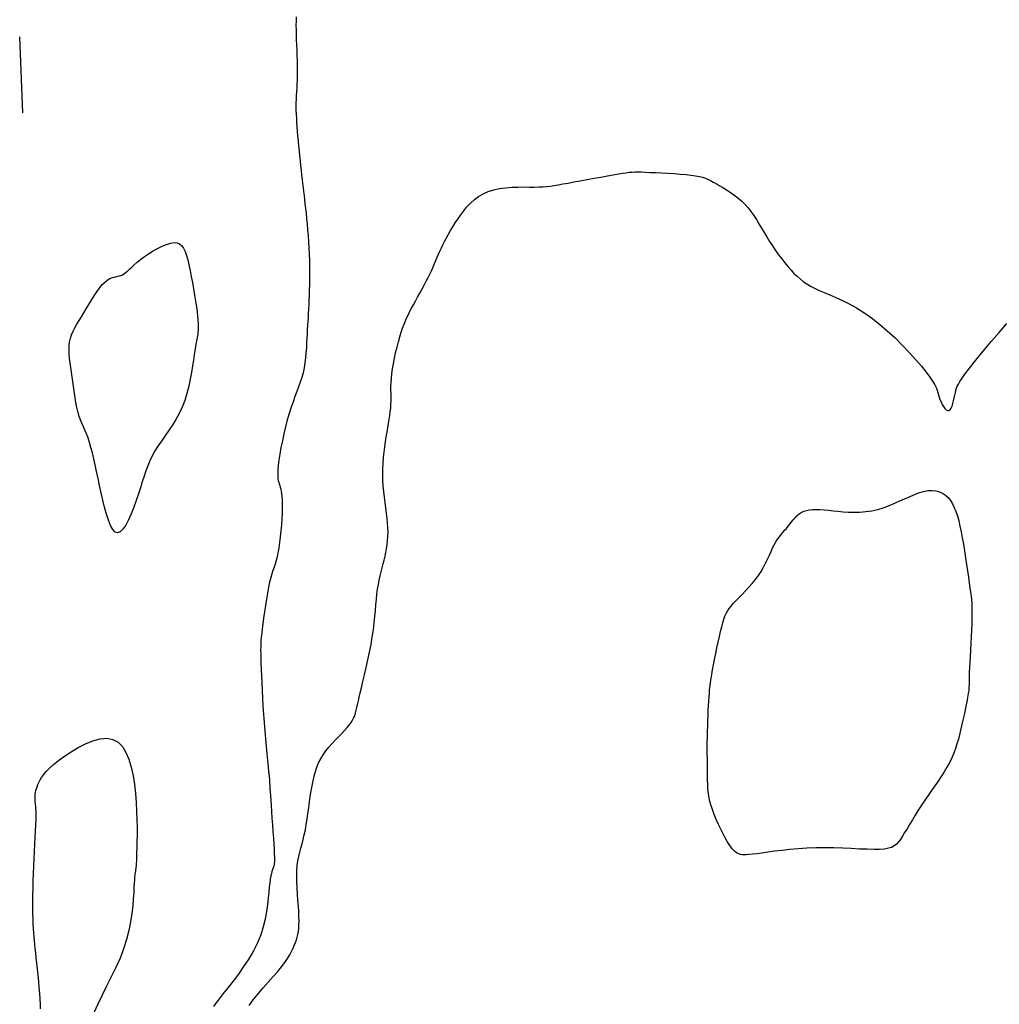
# Model space of a CAD drawing. Header units: millimetres. Extents: x 32690613 to 32693367, y 5343692 to 5344708.
# Tile 347 of 656: x 32692859 to 32692872, y 5343865 to 5343878. Entities that reach past the tile are written whole.
import ezdxf

# ---------------------------------------------------------------- set-up
doc = ezdxf.new("R2010")
doc.units = ezdxf.units.MM
doc.header["$LTSCALE"] = 20
doc.layers.add('02-DGM_HL_493.00', color=102, linetype='Continuous')
doc.layers.add('02-DGM_HL_493.50', color=112, linetype='Continuous')

msp = doc.modelspace()

# ---------------------------------------------------------------- linework, layer by layer
at = {"layer": '02-DGM_HL_493.00', "elevation": 493, "flags": 128}
for points in [[(32692862.805, 5343878.06), (32692862.803, 5343878.006), (32692862.802, 5343877.951), (32692862.803, 5343877.892), (32692862.804, 5343877.829), (32692862.806, 5343877.763), (32692862.808, 5343877.694), (32692862.811, 5343877.624), (32692862.814, 5343877.554), (32692862.816, 5343877.485), (32692862.817, 5343877.417), (32692862.818, 5343877.353), (32692862.817, 5343877.292), (32692862.816, 5343877.235), (32692862.813, 5343877.181), (32692862.811, 5343877.129), (32692862.808, 5343877.079), (32692862.805, 5343877.03), (32692862.803, 5343876.981), (32692862.802, 5343876.933), (32692862.802, 5343876.883), (32692862.802, 5343876.833), (32692862.804, 5343876.782), (32692862.807, 5343876.729), (32692862.81, 5343876.675), (32692862.814, 5343876.619), (32692862.819, 5343876.56), (32692862.824, 5343876.499), (32692862.83, 5343876.436), (32692862.836, 5343876.37), (32692862.842, 5343876.304), (32692862.849, 5343876.237), (32692862.856, 5343876.17), (32692862.863, 5343876.105), (32692862.869, 5343876.043), (32692862.876, 5343875.983), (32692862.883, 5343875.927), (32692862.889, 5343875.873), (32692862.895, 5343875.821), (32692862.901, 5343875.77), (32692862.908, 5343875.718), (32692862.914, 5343875.665), (32692862.92, 5343875.608), (32692862.927, 5343875.548), (32692862.934, 5343875.484), (32692862.941, 5343875.415), (32692862.949, 5343875.342), (32692862.955, 5343875.267), (32692862.962, 5343875.188), (32692862.967, 5343875.108), (32692862.972, 5343875.027), (32692862.976, 5343874.945), (32692862.979, 5343874.863), (32692862.98, 5343874.782), (32692862.981, 5343874.701), (32692862.98, 5343874.623), (32692862.979, 5343874.547), (32692862.977, 5343874.474), (32692862.975, 5343874.405), (32692862.972, 5343874.34), (32692862.97, 5343874.279), (32692862.966, 5343874.223), (32692862.963, 5343874.169), (32692862.96, 5343874.117), (32692862.956, 5343874.066), (32692862.953, 5343874.014), (32692862.95, 5343873.96), (32692862.947, 5343873.904), (32692862.944, 5343873.845), (32692862.941, 5343873.783), (32692862.938, 5343873.719), (32692862.933, 5343873.653), (32692862.927, 5343873.586), (32692862.919, 5343873.52), (32692862.908, 5343873.454), (32692862.895, 5343873.39), (32692862.878, 5343873.328), (32692862.859, 5343873.267), (32692862.837, 5343873.206), (32692862.814, 5343873.143), (32692862.789, 5343873.078), (32692862.764, 5343873.01), (32692862.738, 5343872.937), (32692862.713, 5343872.858), (32692862.688, 5343872.773), (32692862.665, 5343872.683), (32692862.643, 5343872.59), (32692862.623, 5343872.498), (32692862.605, 5343872.408), (32692862.59, 5343872.323), (32692862.578, 5343872.245), (32692862.569, 5343872.177), (32692862.564, 5343872.12), (32692862.562, 5343872.073), (32692862.563, 5343872.035), (32692862.566, 5343872.003), (32692862.57, 5343871.976), (32692862.576, 5343871.954), (32692862.583, 5343871.932), (32692862.59, 5343871.911), (32692862.596, 5343871.889), (32692862.603, 5343871.864), (32692862.609, 5343871.836), (32692862.614, 5343871.804), (32692862.618, 5343871.766), (32692862.62, 5343871.723), (32692862.622, 5343871.672), (32692862.621, 5343871.614), (32692862.619, 5343871.547), (32692862.616, 5343871.474), (32692862.611, 5343871.397), (32692862.604, 5343871.318), (32692862.596, 5343871.239), (32692862.587, 5343871.163), (32692862.577, 5343871.092), (32692862.565, 5343871.028), (32692862.553, 5343870.973), (32692862.541, 5343870.925), (32692862.528, 5343870.881), (32692862.514, 5343870.839), (32692862.5, 5343870.797), (32692862.485, 5343870.752), (32692862.471, 5343870.702), (32692862.456, 5343870.644), (32692862.442, 5343870.576), (32692862.428, 5343870.5), (32692862.414, 5343870.419), (32692862.401, 5343870.336), (32692862.388, 5343870.253), (32692862.377, 5343870.172), (32692862.367, 5343870.097), (32692862.359, 5343870.029), (32692862.352, 5343869.972), (32692862.347, 5343869.922), (32692862.343, 5343869.877), (32692862.34, 5343869.836), (32692862.339, 5343869.794), (32692862.338, 5343869.749), (32692862.339, 5343869.7), (32692862.34, 5343869.642), (32692862.342, 5343869.574), (32692862.344, 5343869.498), (32692862.348, 5343869.412), (32692862.352, 5343869.32), (32692862.357, 5343869.223), (32692862.362, 5343869.121), (32692862.369, 5343869.015), (32692862.376, 5343868.907), (32692862.384, 5343868.799), (32692862.393, 5343868.691), (32692862.402, 5343868.586), (32692862.412, 5343868.485), (32692862.421, 5343868.39), (32692862.429, 5343868.302), (32692862.437, 5343868.223), (32692862.443, 5343868.155), (32692862.449, 5343868.098), (32692862.453, 5343868.051), (32692862.456, 5343868.009), (32692862.458, 5343867.971), (32692862.461, 5343867.932), (32692862.464, 5343867.89), (32692862.467, 5343867.841), (32692862.471, 5343867.783), (32692862.475, 5343867.713), (32692862.481, 5343867.633), (32692862.487, 5343867.547), (32692862.493, 5343867.458), (32692862.5, 5343867.369), (32692862.505, 5343867.284), (32692862.51, 5343867.206), (32692862.514, 5343867.137), (32692862.517, 5343867.081), (32692862.519, 5343867.036), (32692862.519, 5343867.001), (32692862.519, 5343866.974), (32692862.517, 5343866.953), (32692862.514, 5343866.935), (32692862.51, 5343866.92), (32692862.505, 5343866.905), (32692862.5, 5343866.889), (32692862.493, 5343866.87), (32692862.487, 5343866.848), (32692862.479, 5343866.82), (32692862.472, 5343866.787), (32692862.465, 5343866.747), (32692862.458, 5343866.698), (32692862.452, 5343866.64), (32692862.445, 5343866.573), (32692862.438, 5343866.496), (32692862.429, 5343866.411), (32692862.416, 5343866.319), (32692862.397, 5343866.222), (32692862.372, 5343866.121), (32692862.339, 5343866.017), (32692862.296, 5343865.912), (32692862.243, 5343865.806), (32692862.182, 5343865.701), (32692862.115, 5343865.598), (32692862.046, 5343865.5), (32692861.976, 5343865.407), (32692861.909, 5343865.321), (32692861.848, 5343865.243), (32692861.795, 5343865.176), (32692861.752, 5343865.119), (32692861.719, 5343865.073)], [(32692859.217, 5343876.8), (32692859.178, 5343877.799)], [(32692862.186, 5343865.087), (32692862.242, 5343865.164), (32692862.305, 5343865.242), (32692862.372, 5343865.319), (32692862.439, 5343865.394), (32692862.504, 5343865.466), (32692862.562, 5343865.533), (32692862.613, 5343865.595), (32692862.655, 5343865.652), (32692862.691, 5343865.704), (32692862.72, 5343865.752), (32692862.744, 5343865.797), (32692862.764, 5343865.838), (32692862.78, 5343865.877), (32692862.794, 5343865.914), (32692862.807, 5343865.949), (32692862.817, 5343865.984), (32692862.826, 5343866.02), (32692862.833, 5343866.057), (32692862.838, 5343866.098), (32692862.841, 5343866.144), (32692862.842, 5343866.195), (32692862.841, 5343866.254), (32692862.838, 5343866.32), (32692862.833, 5343866.393), (32692862.827, 5343866.47), (32692862.821, 5343866.55), (32692862.816, 5343866.631), (32692862.812, 5343866.711), (32692862.811, 5343866.788), (32692862.813, 5343866.86), (32692862.819, 5343866.926), (32692862.827, 5343866.987), (32692862.839, 5343867.044), (32692862.852, 5343867.099), (32692862.866, 5343867.153), (32692862.882, 5343867.208), (32692862.897, 5343867.265), (32692862.911, 5343867.326), (32692862.925, 5343867.391), (32692862.937, 5343867.461), (32692862.948, 5343867.533), (32692862.959, 5343867.608), (32692862.969, 5343867.683), (32692862.98, 5343867.758), (32692862.99, 5343867.832), (32692863.001, 5343867.904), (32692863.013, 5343867.972), (32692863.026, 5343868.037), (32692863.04, 5343868.099), (32692863.057, 5343868.159), (32692863.076, 5343868.216), (32692863.099, 5343868.271), (32692863.126, 5343868.325), (32692863.157, 5343868.377), (32692863.193, 5343868.428), (32692863.233, 5343868.477), (32692863.275, 5343868.525), (32692863.318, 5343868.571), (32692863.361, 5343868.615), (32692863.402, 5343868.657), (32692863.44, 5343868.697), (32692863.473, 5343868.734), (32692863.501, 5343868.768), (32692863.524, 5343868.801), (32692863.543, 5343868.83), (32692863.557, 5343868.857), (32692863.568, 5343868.882), (32692863.577, 5343868.905), (32692863.584, 5343868.926), (32692863.589, 5343868.945), (32692863.593, 5343868.962), (32692863.597, 5343868.98), (32692863.601, 5343868.999), (32692863.606, 5343869.022), (32692863.612, 5343869.05), (32692863.62, 5343869.087), (32692863.63, 5343869.132), (32692863.644, 5343869.189), (32692863.661, 5343869.258), (32692863.68, 5343869.339), (32692863.701, 5343869.427), (32692863.723, 5343869.523), (32692863.745, 5343869.622), (32692863.767, 5343869.723), (32692863.786, 5343869.824), (32692863.803, 5343869.923), (32692863.817, 5343870.016), (32692863.828, 5343870.105), (32692863.837, 5343870.19), (32692863.844, 5343870.27), (32692863.851, 5343870.346), (32692863.857, 5343870.418), (32692863.864, 5343870.486), (32692863.872, 5343870.551), (32692863.883, 5343870.612), (32692863.894, 5343870.67), (32692863.907, 5343870.726), (32692863.92, 5343870.78), (32692863.934, 5343870.832), (32692863.947, 5343870.883), (32692863.96, 5343870.933), (32692863.972, 5343870.983), (32692863.982, 5343871.033), (32692863.991, 5343871.083), (32692863.999, 5343871.134), (32692864.004, 5343871.187), (32692864.007, 5343871.241), (32692864.009, 5343871.297), (32692864.008, 5343871.355), (32692864.004, 5343871.416), (32692863.998, 5343871.48), (32692863.99, 5343871.546), (32692863.981, 5343871.615), (32692863.971, 5343871.686), (32692863.962, 5343871.758), (32692863.953, 5343871.831), (32692863.947, 5343871.906), (32692863.942, 5343871.981), (32692863.941, 5343872.055), (32692863.942, 5343872.13), (32692863.946, 5343872.204), (32692863.951, 5343872.277), (32692863.959, 5343872.348), (32692863.967, 5343872.418), (32692863.977, 5343872.485), (32692863.987, 5343872.549), (32692863.997, 5343872.611), (32692864.007, 5343872.669), (32692864.016, 5343872.725), (32692864.025, 5343872.779), (32692864.033, 5343872.83), (32692864.039, 5343872.88), (32692864.045, 5343872.928), (32692864.048, 5343872.974), (32692864.049, 5343873.02), (32692864.05, 5343873.065), (32692864.049, 5343873.111), (32692864.048, 5343873.158), (32692864.048, 5343873.207), (32692864.049, 5343873.259), (32692864.053, 5343873.315), (32692864.058, 5343873.375), (32692864.067, 5343873.44), (32692864.079, 5343873.509), (32692864.093, 5343873.581), (32692864.109, 5343873.653), (32692864.127, 5343873.725), (32692864.145, 5343873.795), (32692864.164, 5343873.861), (32692864.182, 5343873.922), (32692864.201, 5343873.977), (32692864.219, 5343874.027), (32692864.237, 5343874.072), (32692864.256, 5343874.115), (32692864.276, 5343874.157), (32692864.297, 5343874.198), (32692864.319, 5343874.24), (32692864.343, 5343874.284), (32692864.369, 5343874.331), (32692864.397, 5343874.381), (32692864.425, 5343874.433), (32692864.454, 5343874.485), (32692864.482, 5343874.538), (32692864.51, 5343874.591), (32692864.536, 5343874.642), (32692864.561, 5343874.691), (32692864.583, 5343874.738), (32692864.603, 5343874.782), (32692864.621, 5343874.824), (32692864.638, 5343874.865), (32692864.655, 5343874.906), (32692864.672, 5343874.946), (32692864.69, 5343874.986), (32692864.709, 5343875.028), (32692864.729, 5343875.07), (32692864.752, 5343875.115), (32692864.776, 5343875.16), (32692864.801, 5343875.207), (32692864.829, 5343875.256), (32692864.859, 5343875.305), (32692864.891, 5343875.356), (32692864.926, 5343875.408), (32692864.963, 5343875.461), (32692865.002, 5343875.514), (32692865.045, 5343875.566), (32692865.091, 5343875.616), (32692865.142, 5343875.662), (32692865.197, 5343875.704), (32692865.258, 5343875.74), (32692865.324, 5343875.77), (32692865.397, 5343875.793), (32692865.473, 5343875.809), (32692865.552, 5343875.819), (32692865.632, 5343875.825), (32692865.712, 5343875.828), (32692865.788, 5343875.829), (32692865.861, 5343875.828), (32692865.927, 5343875.828), (32692865.986, 5343875.829), (32692866.039, 5343875.832), (32692866.089, 5343875.836), (32692866.138, 5343875.841), (32692866.189, 5343875.848), (32692866.242, 5343875.857), (32692866.302, 5343875.868), (32692866.37, 5343875.88), (32692866.447, 5343875.894), (32692866.531, 5343875.909), (32692866.62, 5343875.926), (32692866.711, 5343875.942), (32692866.801, 5343875.958), (32692866.886, 5343875.973), (32692866.964, 5343875.987), (32692867.032, 5343875.999), (32692867.088, 5343876.008), (32692867.135, 5343876.016), (32692867.174, 5343876.021), (32692867.21, 5343876.024), (32692867.246, 5343876.025), (32692867.284, 5343876.025), (32692867.328, 5343876.025), (32692867.381, 5343876.023), (32692867.445, 5343876.02), (32692867.517, 5343876.017), (32692867.596, 5343876.013), (32692867.679, 5343876.009), (32692867.762, 5343876.004), (32692867.843, 5343875.998), (32692867.919, 5343875.991), (32692867.986, 5343875.983), (32692868.044, 5343875.975), (32692868.093, 5343875.965), (32692868.135, 5343875.955), (32692868.173, 5343875.942), (32692868.207, 5343875.928), (32692868.24, 5343875.912), (32692868.274, 5343875.893), (32692868.312, 5343875.872), (32692868.353, 5343875.848), (32692868.399, 5343875.821), (32692868.447, 5343875.792), (32692868.497, 5343875.759), (32692868.547, 5343875.724), (32692868.597, 5343875.686), (32692868.645, 5343875.645), (32692868.69, 5343875.601), (32692868.732, 5343875.555), (32692868.77, 5343875.506), (32692868.806, 5343875.454), (32692868.841, 5343875.401), (32692868.874, 5343875.346), (32692868.907, 5343875.289), (32692868.941, 5343875.232), (32692868.976, 5343875.173), (32692869.013, 5343875.114), (32692869.052, 5343875.055), (32692869.091, 5343874.997), (32692869.132, 5343874.94), (32692869.173, 5343874.885), (32692869.214, 5343874.833), (32692869.255, 5343874.783), (32692869.295, 5343874.737), (32692869.334, 5343874.695), (32692869.374, 5343874.657), (32692869.414, 5343874.622), (32692869.456, 5343874.589), (32692869.501, 5343874.558), (32692869.55, 5343874.528), (32692869.604, 5343874.5), (32692869.665, 5343874.471), (32692869.732, 5343874.442), (32692869.805, 5343874.411), (32692869.885, 5343874.377), (32692869.97, 5343874.338), (32692870.06, 5343874.293), (32692870.154, 5343874.242), (32692870.252, 5343874.181), (32692870.352, 5343874.111), (32692870.455, 5343874.03), (32692870.558, 5343873.941), (32692870.66, 5343873.847), (32692870.758, 5343873.75), (32692870.85, 5343873.654), (32692870.934, 5343873.561), (32692871.008, 5343873.475), (32692871.069, 5343873.399), (32692871.117, 5343873.334), (32692871.153, 5343873.28), (32692871.18, 5343873.234), (32692871.198, 5343873.195), (32692871.211, 5343873.162), (32692871.22, 5343873.131), (32692871.228, 5343873.102), (32692871.237, 5343873.072), (32692871.249, 5343873.04), (32692871.263, 5343873.007), (32692871.279, 5343872.976), (32692871.296, 5343872.947), (32692871.314, 5343872.923), (32692871.332, 5343872.905), (32692871.35, 5343872.895), (32692871.366, 5343872.895), (32692871.381, 5343872.906), (32692871.395, 5343872.926), (32692871.407, 5343872.954), (32692871.418, 5343872.987), (32692871.428, 5343873.023), (32692871.436, 5343873.06), (32692871.444, 5343873.097), (32692871.451, 5343873.131), (32692871.458, 5343873.16), (32692871.465, 5343873.187), (32692871.475, 5343873.214), (32692871.49, 5343873.243), (32692871.51, 5343873.277), (32692871.538, 5343873.318), (32692871.575, 5343873.37), (32692871.623, 5343873.433), (32692871.683, 5343873.51), (32692871.755, 5343873.6), (32692871.836, 5343873.7), (32692871.926, 5343873.807), (32692872.024, 5343873.92), (32692872.127, 5343874.036)]]:
    msp.add_lwpolyline(points, dxfattribs=at)
msp.add_lwpolyline([(32692871.637, 5343869.52), (32692871.634, 5343869.463), (32692871.632, 5343869.417), (32692871.631, 5343869.38), (32692871.63, 5343869.351), (32692871.63, 5343869.328), (32692871.63, 5343869.309), (32692871.63, 5343869.294), (32692871.629, 5343869.28), (32692871.629, 5343869.267), (32692871.629, 5343869.254), (32692871.627, 5343869.239), (32692871.626, 5343869.222), (32692871.624, 5343869.204), (32692871.62, 5343869.182), (32692871.616, 5343869.157), (32692871.611, 5343869.128), (32692871.605, 5343869.094), (32692871.598, 5343869.056), (32692871.589, 5343869.014), (32692871.58, 5343868.968), (32692871.569, 5343868.919), (32692871.558, 5343868.868), (32692871.546, 5343868.814), (32692871.533, 5343868.758), (32692871.52, 5343868.7), (32692871.506, 5343868.641), (32692871.49, 5343868.581), (32692871.472, 5343868.521), (32692871.452, 5343868.459), (32692871.429, 5343868.398), (32692871.404, 5343868.336), (32692871.374, 5343868.274), (32692871.341, 5343868.213), (32692871.305, 5343868.152), (32692871.265, 5343868.091), (32692871.224, 5343868.03), (32692871.181, 5343867.969), (32692871.137, 5343867.907), (32692871.093, 5343867.844), (32692871.05, 5343867.78), (32692871.007, 5343867.716), (32692870.965, 5343867.651), (32692870.925, 5343867.587), (32692870.887, 5343867.524), (32692870.851, 5343867.464), (32692870.817, 5343867.408), (32692870.785, 5343867.356), (32692870.757, 5343867.309), (32692870.731, 5343867.268), (32692870.706, 5343867.234), (32692870.68, 5343867.205), (32692870.65, 5343867.182), (32692870.615, 5343867.163), (32692870.573, 5343867.15), (32692870.521, 5343867.141), (32692870.457, 5343867.136), (32692870.38, 5343867.135), (32692870.292, 5343867.137), (32692870.193, 5343867.141), (32692870.086, 5343867.146), (32692869.974, 5343867.151), (32692869.857, 5343867.155), (32692869.739, 5343867.157), (32692869.62, 5343867.156), (32692869.503, 5343867.152), (32692869.389, 5343867.144), (32692869.28, 5343867.134), (32692869.177, 5343867.123), (32692869.08, 5343867.111), (32692868.992, 5343867.099), (32692868.913, 5343867.088), (32692868.845, 5343867.079), (32692868.788, 5343867.072), (32692868.742, 5343867.068), (32692868.706, 5343867.065), (32692868.676, 5343867.065), (32692868.653, 5343867.066), (32692868.634, 5343867.069), (32692868.618, 5343867.074), (32692868.604, 5343867.08), (32692868.59, 5343867.087), (32692868.575, 5343867.096), (32692868.56, 5343867.108), (32692868.543, 5343867.123), (32692868.525, 5343867.144), (32692868.505, 5343867.169), (32692868.484, 5343867.201), (32692868.459, 5343867.241), (32692868.432, 5343867.288), (32692868.403, 5343867.341), (32692868.373, 5343867.4), (32692868.344, 5343867.463), (32692868.315, 5343867.528), (32692868.288, 5343867.594), (32692868.264, 5343867.659), (32692868.244, 5343867.722), (32692868.228, 5343867.782), (32692868.217, 5343867.84), (32692868.209, 5343867.894), (32692868.204, 5343867.946), (32692868.202, 5343867.996), (32692868.201, 5343868.045), (32692868.2, 5343868.093), (32692868.2, 5343868.139), (32692868.2, 5343868.186), (32692868.2, 5343868.232), (32692868.199, 5343868.279), (32692868.198, 5343868.328), (32692868.197, 5343868.379), (32692868.197, 5343868.432), (32692868.197, 5343868.488), (32692868.197, 5343868.549), (32692868.198, 5343868.613), (32692868.2, 5343868.681), (32692868.202, 5343868.751), (32692868.204, 5343868.821), (32692868.207, 5343868.891), (32692868.21, 5343868.958), (32692868.213, 5343869.023), (32692868.216, 5343869.082), (32692868.22, 5343869.137), (32692868.224, 5343869.187), (32692868.228, 5343869.235), (32692868.233, 5343869.281), (32692868.239, 5343869.329), (32692868.247, 5343869.378), (32692868.256, 5343869.432), (32692868.266, 5343869.492), (32692868.279, 5343869.558), (32692868.293, 5343869.63), (32692868.308, 5343869.705), (32692868.324, 5343869.781), (32692868.34, 5343869.857), (32692868.357, 5343869.929), (32692868.372, 5343869.997), (32692868.387, 5343870.058), (32692868.401, 5343870.111), (32692868.415, 5343870.156), (32692868.429, 5343870.196), (32692868.445, 5343870.231), (32692868.462, 5343870.264), (32692868.483, 5343870.295), (32692868.508, 5343870.327), (32692868.537, 5343870.361), (32692868.572, 5343870.398), (32692868.612, 5343870.438), (32692868.654, 5343870.481), (32692868.698, 5343870.527), (32692868.743, 5343870.575), (32692868.787, 5343870.625), (32692868.83, 5343870.677), (32692868.869, 5343870.73), (32692868.904, 5343870.784), (32692868.935, 5343870.838), (32692868.962, 5343870.892), (32692868.988, 5343870.945), (32692869.011, 5343870.997), (32692869.033, 5343871.046), (32692869.054, 5343871.092), (32692869.076, 5343871.134), (32692869.097, 5343871.172), (32692869.12, 5343871.207), (32692869.142, 5343871.239), (32692869.165, 5343871.268), (32692869.188, 5343871.296), (32692869.211, 5343871.323), (32692869.234, 5343871.349), (32692869.256, 5343871.377), (32692869.279, 5343871.405), (32692869.301, 5343871.433), (32692869.324, 5343871.462), (32692869.348, 5343871.489), (32692869.373, 5343871.514), (32692869.4, 5343871.538), (32692869.43, 5343871.557), (32692869.462, 5343871.573), (32692869.498, 5343871.585), (32692869.537, 5343871.592), (32692869.579, 5343871.596), (32692869.625, 5343871.597), (32692869.675, 5343871.595), (32692869.728, 5343871.591), (32692869.785, 5343871.586), (32692869.846, 5343871.58), (32692869.91, 5343871.573), (32692869.979, 5343871.567), (32692870.05, 5343871.563), (32692870.124, 5343871.561), (32692870.199, 5343871.563), (32692870.277, 5343871.569), (32692870.356, 5343871.58), (32692870.436, 5343871.598), (32692870.516, 5343871.623), (32692870.595, 5343871.653), (32692870.674, 5343871.686), (32692870.751, 5343871.721), (32692870.826, 5343871.755), (32692870.898, 5343871.786), (32692870.967, 5343871.813), (32692871.031, 5343871.833), (32692871.091, 5343871.844), (32692871.146, 5343871.847), (32692871.196, 5343871.843), (32692871.242, 5343871.83), (32692871.284, 5343871.811), (32692871.322, 5343871.785), (32692871.356, 5343871.753), (32692871.386, 5343871.715), (32692871.413, 5343871.672), (32692871.437, 5343871.624), (32692871.458, 5343871.57), (32692871.478, 5343871.511), (32692871.495, 5343871.447), (32692871.511, 5343871.377), (32692871.527, 5343871.303), (32692871.541, 5343871.224), (32692871.556, 5343871.14), (32692871.57, 5343871.052), (32692871.584, 5343870.964), (32692871.597, 5343870.876), (32692871.61, 5343870.791), (32692871.621, 5343870.71), (32692871.632, 5343870.635), (32692871.641, 5343870.568), (32692871.649, 5343870.51), (32692871.656, 5343870.46), (32692871.661, 5343870.414), (32692871.665, 5343870.37), (32692871.668, 5343870.326), (32692871.669, 5343870.278), (32692871.669, 5343870.225), (32692871.668, 5343870.163), (32692871.666, 5343870.091), (32692871.662, 5343870.011), (32692871.658, 5343869.925), (32692871.654, 5343869.837), (32692871.649, 5343869.75), (32692871.644, 5343869.666), (32692871.64, 5343869.588)], close=True, dxfattribs=at)
at = {"layer": '02-DGM_HL_493.50', "elevation": 493.5, "flags": 128}
msp.add_lwpolyline([(32692859.868, 5343873.338), (32692859.858, 5343873.4), (32692859.849, 5343873.461), (32692859.84, 5343873.521), (32692859.833, 5343873.579), (32692859.828, 5343873.636), (32692859.826, 5343873.69), (32692859.827, 5343873.743), (32692859.833, 5343873.794), (32692859.844, 5343873.843), (32692859.859, 5343873.89), (32692859.879, 5343873.936), (32692859.902, 5343873.982), (32692859.928, 5343874.028), (32692859.957, 5343874.075), (32692859.987, 5343874.124), (32692860.019, 5343874.176), (32692860.052, 5343874.231), (32692860.086, 5343874.288), (32692860.12, 5343874.344), (32692860.155, 5343874.4), (32692860.189, 5343874.452), (32692860.223, 5343874.5), (32692860.257, 5343874.543), (32692860.29, 5343874.577), (32692860.321, 5343874.603), (32692860.352, 5343874.622), (32692860.382, 5343874.635), (32692860.411, 5343874.644), (32692860.438, 5343874.651), (32692860.465, 5343874.657), (32692860.491, 5343874.663), (32692860.516, 5343874.673), (32692860.54, 5343874.686), (32692860.565, 5343874.704), (32692860.59, 5343874.725), (32692860.617, 5343874.75), (32692860.647, 5343874.778), (32692860.681, 5343874.808), (32692860.72, 5343874.842), (32692860.764, 5343874.877), (32692860.814, 5343874.915), (32692860.869, 5343874.952), (32692860.927, 5343874.989), (32692860.986, 5343875.023), (32692861.045, 5343875.052), (32692861.102, 5343875.075), (32692861.155, 5343875.091), (32692861.202, 5343875.098), (32692861.242, 5343875.095), (32692861.276, 5343875.081), (32692861.304, 5343875.057), (32692861.328, 5343875.024), (32692861.348, 5343874.982), (32692861.366, 5343874.931), (32692861.382, 5343874.873), (32692861.398, 5343874.807), (32692861.413, 5343874.733), (32692861.429, 5343874.655), (32692861.445, 5343874.574), (32692861.459, 5343874.491), (32692861.473, 5343874.41), (32692861.486, 5343874.331), (32692861.497, 5343874.257), (32692861.505, 5343874.191), (32692861.512, 5343874.133), (32692861.516, 5343874.083), (32692861.519, 5343874.041), (32692861.52, 5343874.004), (32692861.52, 5343873.973), (32692861.518, 5343873.945), (32692861.516, 5343873.921), (32692861.513, 5343873.898), (32692861.509, 5343873.877), (32692861.505, 5343873.855), (32692861.501, 5343873.83), (32692861.496, 5343873.803), (32692861.49, 5343873.77), (32692861.483, 5343873.73), (32692861.475, 5343873.683), (32692861.467, 5343873.625), (32692861.457, 5343873.557), (32692861.446, 5343873.48), (32692861.432, 5343873.395), (32692861.416, 5343873.305), (32692861.396, 5343873.213), (32692861.372, 5343873.119), (32692861.343, 5343873.027), (32692861.309, 5343872.938), (32692861.27, 5343872.855), (32692861.226, 5343872.775), (32692861.18, 5343872.7), (32692861.131, 5343872.629), (32692861.083, 5343872.56), (32692861.036, 5343872.493), (32692860.991, 5343872.428), (32692860.951, 5343872.364), (32692860.916, 5343872.3), (32692860.885, 5343872.236), (32692860.858, 5343872.17), (32692860.833, 5343872.102), (32692860.81, 5343872.032), (32692860.786, 5343871.959), (32692860.762, 5343871.882), (32692860.735, 5343871.8), (32692860.705, 5343871.713), (32692860.674, 5343871.625), (32692860.64, 5343871.54), (32692860.604, 5343871.461), (32692860.569, 5343871.392), (32692860.533, 5343871.338), (32692860.497, 5343871.302), (32692860.463, 5343871.289), (32692860.43, 5343871.3), (32692860.4, 5343871.334), (32692860.37, 5343871.387), (32692860.343, 5343871.455), (32692860.317, 5343871.536), (32692860.292, 5343871.626), (32692860.269, 5343871.72), (32692860.247, 5343871.817), (32692860.226, 5343871.912), (32692860.206, 5343872.005), (32692860.187, 5343872.095), (32692860.168, 5343872.181), (32692860.15, 5343872.263), (32692860.132, 5343872.34), (32692860.113, 5343872.411), (32692860.094, 5343872.477), (32692860.075, 5343872.535), (32692860.054, 5343872.588), (32692860.034, 5343872.637), (32692860.014, 5343872.683), (32692859.995, 5343872.728), (32692859.977, 5343872.772), (32692859.96, 5343872.817), (32692859.945, 5343872.866), (32692859.932, 5343872.917), (32692859.92, 5343872.972), (32692859.91, 5343873.03), (32692859.901, 5343873.09), (32692859.893, 5343873.151), (32692859.885, 5343873.213), (32692859.876, 5343873.276)], close=True, dxfattribs=at)
msp.add_lwpolyline([(32692859.451, 5343865.046), (32692859.449, 5343865.104), (32692859.446, 5343865.171), (32692859.441, 5343865.245), (32692859.435, 5343865.323), (32692859.428, 5343865.404), (32692859.42, 5343865.486), (32692859.412, 5343865.566), (32692859.404, 5343865.643), (32692859.396, 5343865.714), (32692859.389, 5343865.777), (32692859.382, 5343865.835), (32692859.376, 5343865.888), (32692859.371, 5343865.939), (32692859.366, 5343865.989), (32692859.362, 5343866.04), (32692859.359, 5343866.095), (32692859.356, 5343866.154), (32692859.354, 5343866.22), (32692859.352, 5343866.292), (32692859.351, 5343866.369), (32692859.351, 5343866.451), (32692859.352, 5343866.538), (32692859.353, 5343866.628), (32692859.356, 5343866.722), (32692859.359, 5343866.818), (32692859.363, 5343866.915), (32692859.368, 5343867.013), (32692859.373, 5343867.11), (32692859.378, 5343867.204), (32692859.382, 5343867.294), (32692859.387, 5343867.378), (32692859.39, 5343867.454), (32692859.392, 5343867.522), (32692859.392, 5343867.579), (32692859.392, 5343867.628), (32692859.39, 5343867.668), (32692859.388, 5343867.702), (32692859.385, 5343867.731), (32692859.383, 5343867.756), (32692859.381, 5343867.778), (32692859.38, 5343867.799), (32692859.379, 5343867.82), (32692859.38, 5343867.841), (32692859.383, 5343867.863), (32692859.386, 5343867.885), (32692859.391, 5343867.908), (32692859.398, 5343867.933), (32692859.407, 5343867.959), (32692859.417, 5343867.986), (32692859.43, 5343868.015), (32692859.446, 5343868.047), (32692859.466, 5343868.081), (32692859.493, 5343868.118), (32692859.527, 5343868.158), (32692859.57, 5343868.202), (32692859.623, 5343868.25), (32692859.688, 5343868.302), (32692859.765, 5343868.359), (32692859.851, 5343868.417), (32692859.944, 5343868.472), (32692860.041, 5343868.521), (32692860.138, 5343868.56), (32692860.232, 5343868.586), (32692860.321, 5343868.594), (32692860.4, 5343868.58), (32692860.468, 5343868.544), (32692860.525, 5343868.485), (32692860.572, 5343868.409), (32692860.611, 5343868.318), (32692860.641, 5343868.214), (32692860.665, 5343868.103), (32692860.683, 5343867.987), (32692860.696, 5343867.869), (32692860.706, 5343867.752), (32692860.712, 5343867.637), (32692860.716, 5343867.528), (32692860.717, 5343867.423), (32692860.717, 5343867.326), (32692860.716, 5343867.237), (32692860.714, 5343867.157), (32692860.712, 5343867.089), (32692860.71, 5343867.032), (32692860.708, 5343866.986), (32692860.706, 5343866.95), (32692860.704, 5343866.921), (32692860.702, 5343866.899), (32692860.7, 5343866.882), (32692860.698, 5343866.868), (32692860.697, 5343866.856), (32692860.695, 5343866.845), (32692860.693, 5343866.833), (32692860.69, 5343866.817), (32692860.688, 5343866.798), (32692860.685, 5343866.771), (32692860.683, 5343866.737), (32692860.68, 5343866.692), (32692860.677, 5343866.636), (32692860.673, 5343866.567), (32692860.668, 5343866.486), (32692860.661, 5343866.394), (32692860.649, 5343866.293), (32692860.633, 5343866.185), (32692860.61, 5343866.071), (32692860.58, 5343865.953), (32692860.541, 5343865.831), (32692860.494, 5343865.708), (32692860.439, 5343865.585), (32692860.379, 5343865.462), (32692860.318, 5343865.34), (32692860.258, 5343865.221), (32692860.202, 5343865.105), (32692860.151, 5343864.993)], dxfattribs=at)

doc.saveas('drawing.dxf')
